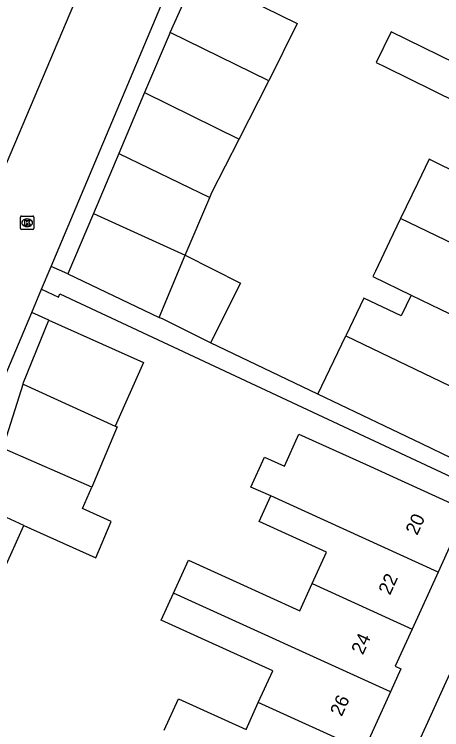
# Model space of a CAD drawing. Extents: x 161355 to 162026, y 386504 to 387459.
# Drawn here: x 161678.8 to 161710.6, y 387097.6 to 387150.7 of the extents above; entities that cross this region are included whole.
import ezdxf

# ---------------------------------------------------------------- set-up
doc = ezdxf.new("R2010")
doc.units = 0
for name, color, linetype in [('IMGEO_Kolk', 7, 'Continuous'), ('IMGEO_Pand', 7, 'Continuous'), ('IMGEO_Pand_nummerreeks', 7, 'Continuous'), ('IMGEO_Rijbaan_lokaal_open', 7, 'Continuous'), ('IMGEO_Voetpad_open', 7, 'Continuous')]:
    doc.layers.add(name, color=color, linetype=linetype)

msp = doc.modelspace()

# ---------------------------------------------------------------- linework, layer by layer
at = {"layer": 'IMGEO_Kolk'}
for p, q in [((161679.277, 387134.821), (161679.277, 387135.673)), ((161679.352, 387135.747), (161680.204, 387135.747)), ((161680.278, 387135.673), (161680.278, 387134.821)), ((161679.765, 387135.527), (161679.79, 387135.527)), ((161680.204, 387134.747), (161679.352, 387134.747)), ((161679.788, 387134.967), (161679.763, 387134.967))]:
    msp.add_line(p, q, dxfattribs=at)
for points in [[(161679.277, 387134.821), (161679.277, 387135.673)], [(161679.352, 387135.747), (161680.204, 387135.747)], [(161680.278, 387135.673), (161680.278, 387134.821)], [(161679.598, 387135.447), (161679.721, 387135.447), (161679.721, 387135.296), (161679.851, 387135.447), (161680.015, 387135.447), (161679.869, 387135.296), (161680.022, 387135.047), (161679.87, 387135.047), (161679.785, 387135.211), (161679.721, 387135.144), (161679.721, 387135.047), (161679.598, 387135.047), (161679.598, 387135.447)], [(161680.204, 387134.747), (161679.352, 387134.747)]]:
    msp.add_lwpolyline(points, dxfattribs=at)
for centre, start, end in [((161679.354, 387135.671), 91.552, 178.448), ((161679.354, 387135.671), 91.552, 178.448), ((161680.202, 387135.671), 1.552, 88.448), ((161680.202, 387135.671), 1.552, 88.448), ((161679.354, 387134.823), 181.552, 268.448), ((161679.354, 387134.823), 181.552, 268.448), ((161680.202, 387134.823), 271.552, 358.448), ((161680.202, 387134.823), 271.552, 358.448)]:
    msp.add_arc(centre, 0.0765, start, end, dxfattribs=at)
for centre, major_axis, ratio, start_param, end_param in [((161679.764, 387135.247), (-0.387, 0.002), 0.722429, 4.712389, 7.853982), ((161679.789, 387135.247), (-0.39, 0.002), 0.717154, 1.570796, 4.712389)]:
    msp.add_ellipse(centre, major_axis=major_axis, ratio=ratio, start_param=start_param, end_param=end_param, dxfattribs=at)
at = {"layer": 'IMGEO_Pand'}
for points in [[(161690.413, 387149.399), (161690.414, 387149.401), (161692.367, 387153.741), (161699.85, 387150.062), (161697.756, 387145.803)], [(161715.967, 387147.422), (161715.256, 387145.941), (161713.057, 387146.996), (161712.822, 387146.505), (161706.844, 387149.435), (161705.734, 387147.171), (161706.457, 387146.815), (161711.727, 387144.223)], [(161690.413, 387149.399), (161688.517, 387144.924)], [(161697.756, 387145.803), (161690.413, 387149.399)], [(161695.542, 387141.469), (161697.756, 387145.803)], [(161688.517, 387144.924), (161686.602, 387140.406)], [(161688.517, 387144.924), (161695.542, 387141.469)], [(161693.357, 387137.13), (161693.514, 387137.501), (161695.542, 387141.469)], [(161686.602, 387140.406), (161684.705, 387135.929)], [(161686.602, 387140.406), (161693.357, 387137.13)], [(161714.65, 387137.529), (161709.672, 387139.967), (161708.808, 387138.167), (161707.557, 387135.559)], [(161691.54, 387132.826), (161693.357, 387137.13)], [(161684.705, 387135.929), (161682.807, 387131.451)], [(161684.705, 387135.929), (161691.54, 387132.826)], [(161707.557, 387135.559), (161706.734, 387133.844), (161705.684, 387131.657), (161705.489, 387131.249), (161708.329, 387129.872)], [(161720.266, 387129.452), (161707.557, 387135.559)], [(161689.59, 387128.208), (161691.54, 387132.826)], [(161691.54, 387132.826), (161695.653, 387130.762), (161693.425, 387126.319)], [(161682.807, 387131.451), (161689.59, 387128.208)], [(161708.329, 387129.872), (161707.588, 387128.327), (161704.832, 387129.649), (161703.483, 387126.836)], [(161708.329, 387129.872), (161710.49, 387128.825), (161717.802, 387125.311)], [(161693.425, 387126.319), (161689.9, 387128.086), (161689.59, 387128.208)], [(161679.471, 387123.25), (161679.51, 387123.375), (161681.402, 387128.015)], [(161681.402, 387128.015), (161688.439, 387124.847), (161686.329, 387120.133)], [(161701.405, 387122.504), (161703.483, 387126.836)], [(161703.483, 387126.836), (161715.715, 387120.96)], [(161678.12, 387118.409), (161677.967, 387118.457), (161679.471, 387123.25)], [(161679.471, 387123.25), (161686.329, 387120.133)], [(161713.64, 387116.635), (161709.132, 387118.797), (161706.374, 387120.12), (161701.405, 387122.504)], [(161686.329, 387120.133), (161686.468, 387120.07), (161684.578, 387115.59)], [(161697.903, 387114.931), (161696.422, 387115.597), (161697.432, 387117.821), (161698.912, 387117.154), (161699.995, 387119.536), (161704.983, 387117.27), (161707.879, 387115.954), (161712.431, 387113.886), (161710.337, 387109.279)], [(161684.578, 387115.59), (161678.12, 387118.409)], [(161679.533, 387112.748), (161684.892, 387110.344), (161686.024, 387113.028), (161683.905, 387113.996), (161684.578, 387115.59)], [(161700.988, 387108.416), (161702.052, 387110.756), (161697.04, 387113.034), (161697.903, 387114.931)], [(161710.337, 387109.279), (161697.903, 387114.931)], [(161677.24, 387113.776), (161675.724, 387110.396), (161678.017, 387109.367), (161679.533, 387112.748)], [(161679.533, 387112.748), (161677.24, 387113.776)], [(161690.658, 387107.703), (161691.774, 387110.16), (161695.046, 387108.673), (161700.068, 387106.391), (161700.988, 387108.416)], [(161710.337, 387109.279), (161708.411, 387105.042)], [(161700.988, 387108.416), (161708.411, 387105.042)], [(161696.969, 387099.568), (161698.04, 387101.925), (161693.017, 387104.207), (161689.745, 387105.694), (161690.658, 387107.703)], [(161706.798, 387100.369), (161690.658, 387107.703)], [(161708.411, 387105.042), (161707.151, 387102.269), (161707.574, 387102.077), (161706.798, 387100.369)], [(161706.798, 387100.369), (161704.813, 387096.003)], [(161689.982, 387097.514), (161691.043, 387099.847), (161696.059, 387097.567), (161696.969, 387099.568)], [(161704.813, 387096.003), (161696.969, 387099.568)]]:
    msp.add_lwpolyline(points, dxfattribs=at)
at = {"layer": 'IMGEO_Rijbaan_lokaal_open'}
for points in [[(161673.556, 387128.642), (161691.486, 387170.924)], [(161681.556, 387131.986), (161696.899, 387168.373)], [(161680.849, 387130.31), (161681.556, 387131.986)], [(161680.12, 387128.58), (161680.849, 387130.31)], [(161674.085, 387114.267), (161680.12, 387128.58)]]:
    msp.add_lwpolyline(points, dxfattribs=at)
at = {"layer": 'IMGEO_Voetpad_open'}
for points in [[(161682.807, 387131.451), (161681.556, 387131.986)], [(161680.849, 387130.31), (161682.113, 387129.711), (161682.215, 387129.967), (161716.712, 387113.822)], [(161681.402, 387128.015), (161680.12, 387128.58)], [(161701.405, 387122.504), (161693.425, 387126.319)], [(161716.712, 387113.822), (161685.869, 387046.107), (161681.882, 387036.937), (161680.176, 387036.531), (161678.254, 387037.458)]]:
    msp.add_lwpolyline(points, dxfattribs=at)

# ---------------------------------------------------------------- texts
at = {"layer": 'IMGEO_Pand_nummerreeks'}
for s, p in [('20', (161708.787, 387111.958)), ('22', (161706.766, 387107.511)), ('24', (161704.748, 387103.072)), ('26', (161703.173, 387098.484))]:
    msp.add_text(s, height=1, rotation=65.5579, dxfattribs=at).set_placement(p)

doc.saveas('drawing.dxf')
